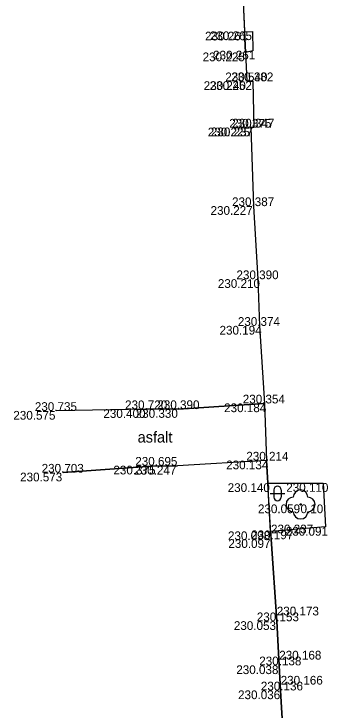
# Model space of a CAD drawing. Extents: x -599516 to -599132, y -1163668 to -1163119.
# Drawn here: x -599446.51 to -599435.01, y -1163217.02 to -1163193.09 of the extents above; entities that cross this region are included whole.
import ezdxf

# ---------------------------------------------------------------- set-up
doc = ezdxf.new("R2010")
doc.units = 0
for name, color, linetype in [('Bod-oznac1', 7, 'Continuous'), ('Bod-oznac2', 7, 'Continuous'), ('Bod-oznac3', 7, 'Continuous'), ('Bod-vyska1', 7, 'Continuous'), ('Bod-vyska2', 7, 'Continuous'), ('Bod-vyska3', 7, 'Continuous'), ('Z_cela-hrobu-dolni-linie', 7, 'Continuous'), ('Z_cela-hrobu-horni-linie', 7, 'Continuous'), ('Z_chodnik', 7, 'Continuous'), ('Z_komunikace', 7, 'Continuous'), ('Z_kultury-znacky', 7, 'Continuous'), ('Z_nove-stromy-prumer-kmene', 7, 'Continuous'), ('Z_popis-budov-povrchu', 7, 'Continuous'), ('Z_stromy-nove-vysazene', 7, 'Continuous')]:
    doc.layers.add(name, color=color, linetype=linetype)

msp = doc.modelspace()

# ---------------------------------------------------------------- linework, layer by layer
at = {"layer": 'Bod-oznac1'}
for p, q in [((-599438.567, -1163193.701), (-599438.567, -1163193.701)), ((-599438.296, -1163193.689), (-599438.296, -1163193.689)), ((-599438.289, -1163194.354), (-599438.289, -1163194.354)), ((-599438.534, -1163194.416), (-599438.534, -1163194.416)), ((-599438.489, -1163195.404), (-599438.489, -1163195.404)), ((-599438.29, -1163195.403), (-599438.29, -1163195.403)), ((-599438.356, -1163196.998), (-599438.356, -1163196.998)), ((-599438.248, -1163196.994), (-599438.248, -1163196.994)), ((-599438.26, -1163199.695), (-599438.26, -1163199.695)), ((-599438.116, -1163202.206), (-599438.116, -1163202.206)), ((-599438.056, -1163203.811), (-599438.056, -1163203.811)), ((-599437.887, -1163206.477), (-599437.887, -1163206.477)), ((-599445.048, -1163206.735), (-599445.048, -1163206.735)), ((-599441.943, -1163206.675), (-599441.943, -1163206.675)), ((-599440.839, -1163206.671), (-599440.839, -1163206.671)), ((-599437.816, -1163208.441), (-599437.816, -1163208.441)), ((-599441.604, -1163208.617), (-599441.604, -1163208.617)), ((-599440.875, -1163208.622), (-599440.875, -1163208.622)), ((-599444.815, -1163208.856), (-599444.815, -1163208.856)), ((-599437.766, -1163209.221), (-599437.766, -1163209.221)), ((-599435.865, -1163209.215), (-599435.865, -1163209.215)), ((-599436.644, -1163209.949), (-599436.644, -1163209.949)), ((-599435.788, -1163210.723), (-599435.788, -1163210.723)), ((-599437.675, -1163210.875), (-599437.675, -1163210.875)), ((-599437.66, -1163211.143), (-599437.66, -1163211.143)), ((-599437.461, -1163213.963), (-599437.461, -1163213.963)), ((-599437.377, -1163215.479), (-599437.377, -1163215.479)), ((-599437.328, -1163216.341), (-599437.328, -1163216.341))]:
    msp.add_line(p, q, dxfattribs=at)
at = {"layer": 'Bod-oznac2'}
for p, q in [((-599438.489, -1163195.404), (-599438.489, -1163195.404)), ((-599438.29, -1163195.403), (-599438.29, -1163195.403)), ((-599438.356, -1163196.998), (-599438.356, -1163196.998)), ((-599438.248, -1163196.994), (-599438.248, -1163196.994)), ((-599438.26, -1163199.695), (-599438.26, -1163199.695)), ((-599438.116, -1163202.206), (-599438.116, -1163202.206)), ((-599438.056, -1163203.811), (-599438.056, -1163203.811)), ((-599437.887, -1163206.477), (-599437.887, -1163206.477)), ((-599445.048, -1163206.735), (-599445.048, -1163206.735)), ((-599441.943, -1163206.675), (-599441.943, -1163206.675)), ((-599440.839, -1163206.671), (-599440.839, -1163206.671)), ((-599437.816, -1163208.441), (-599437.816, -1163208.441)), ((-599441.604, -1163208.617), (-599441.604, -1163208.617)), ((-599444.815, -1163208.856), (-599444.815, -1163208.856)), ((-599437.66, -1163211.143), (-599437.66, -1163211.143)), ((-599437.461, -1163213.963), (-599437.461, -1163213.963)), ((-599437.377, -1163215.479), (-599437.377, -1163215.479)), ((-599437.328, -1163216.341), (-599437.328, -1163216.341))]:
    msp.add_line(p, q, dxfattribs=at)
at = {"layer": 'Bod-oznac3'}
for p, q in [((-599437.66, -1163211.143), (-599437.66, -1163211.143)), ((-599437.461, -1163213.963), (-599437.461, -1163213.963)), ((-599437.377, -1163215.479), (-599437.377, -1163215.479)), ((-599437.328, -1163216.341), (-599437.328, -1163216.341))]:
    msp.add_line(p, q, dxfattribs=at)
at = {"layer": 'Z_cela-hrobu-dolni-linie'}
for p, q in [((-599438.534, -1163194.416), (-599438.567, -1163193.701)), ((-599437.675, -1163210.875), (-599437.766, -1163209.221))]:
    msp.add_line(p, q, dxfattribs=at)
at = {"layer": 'Z_cela-hrobu-horni-linie'}
for p, q in [((-599441.943, -1163206.675), (-599445.048, -1163206.735)), ((-599441.604, -1163208.617), (-599444.815, -1163208.856))]:
    msp.add_line(p, q, dxfattribs=at)
for points in [[(-599439.047, -1163184.642), (-599438.9, -1163184.628), (-599438.792, -1163187.134), (-599438.936, -1163187.18), (-599438.936, -1163187.18), (-599438.769, -1163189.928), (-599438.769, -1163189.928), (-599438.614, -1163192.689), (-599438.489, -1163195.404), (-599438.29, -1163195.403), (-599438.248, -1163196.994), (-599438.356, -1163196.998), (-599438.26, -1163199.695), (-599438.116, -1163202.206), (-599438.056, -1163203.811), (-599437.887, -1163206.477), (-599440.839, -1163206.671)], [(-599437.244, -1163217.892), (-599437.328, -1163216.341), (-599437.328, -1163216.341), (-599437.377, -1163215.479), (-599437.377, -1163215.479), (-599437.461, -1163213.963), (-599437.461, -1163213.963), (-599437.66, -1163211.143), (-599437.66, -1163211.143), (-599437.816, -1163208.441), (-599440.875, -1163208.622)]]:
    msp.add_lwpolyline(points, dxfattribs=at)
at = {"layer": 'Z_chodnik'}
for p, q in [((-599440.839, -1163206.671), (-599437.887, -1163206.477)), ((-599437.816, -1163208.441), (-599440.875, -1163208.622))]:
    msp.add_line(p, q, dxfattribs=at)
for points in [[(-599440.839, -1163206.671), (-599441.943, -1163206.675), (-599445.048, -1163206.735)], [(-599444.815, -1163208.856), (-599441.604, -1163208.617), (-599440.875, -1163208.622)]]:
    msp.add_lwpolyline(points, dxfattribs=at)
at = {"layer": 'Z_komunikace'}
for points in [[(-599438.614, -1163192.689), (-599438.567, -1163193.701), (-599438.296, -1163193.689), (-599438.289, -1163194.354), (-599438.534, -1163194.416), (-599438.489, -1163195.404), (-599438.29, -1163195.403), (-599438.248, -1163196.994), (-599438.356, -1163196.998), (-599438.26, -1163199.695), (-599438.116, -1163202.206), (-599438.056, -1163203.811), (-599437.887, -1163206.477)], [(-599437.887, -1163206.477), (-599437.816, -1163208.441)], [(-599437.816, -1163208.441), (-599437.766, -1163209.221), (-599435.865, -1163209.215), (-599435.788, -1163210.723), (-599437.675, -1163210.875), (-599437.66, -1163211.143), (-599437.461, -1163213.963), (-599437.377, -1163215.479), (-599437.328, -1163216.341), (-599437.244, -1163217.892), (-599437.202, -1163218.838), (-599435.158, -1163218.815), (-599435.007, -1163221.904), (-599437.012, -1163222.321), (-599436.917, -1163223.807), (-599436.734, -1163226.518), (-599436.712, -1163228.067), (-599436.681, -1163228.812), (-599436.585, -1163230.362), (-599436.398, -1163233.142), (-599436.355, -1163234.497), (-599436.324, -1163235.492), (-599436.277, -1163236.44), (-599436.235, -1163237.454)]]:
    msp.add_lwpolyline(points, dxfattribs=at)
at = {"layer": 'Z_kultury-znacky'}
for p, q in [((-599437.686, -1163209.57), (-599437.186, -1163209.57)), ((-599437.561, -1163209.445), (-599437.561, -1163209.695)), ((-599437.311, -1163209.445), (-599437.311, -1163209.695))]:
    msp.add_line(p, q, dxfattribs=at)
for centre, start, end in [((-599437.437, -1163209.446), 0, 180), ((-599437.437, -1163209.696), 180, 0)]:
    msp.add_arc(centre, 0.125, start, end, dxfattribs=at)
at = {"layer": 'Z_stromy-nove-vysazene'}
msp.add_circle((-599436.644, -1163209.949), 0.025, dxfattribs=at)
for centre, start, end in [((-599436.644, -1163209.699), 0, 180), ((-599436.894, -1163209.949), 90, 270), ((-599436.394, -1163209.949), 270, 90), ((-599436.644, -1163210.199), 180, 0)]:
    msp.add_arc(centre, 0.25, start, end, dxfattribs=at)

# ---------------------------------------------------------------- texts
at = {"layer": 'Bod-vyska1'}
for s, p in [('230.261', (-599439.931, -1163194.001)), ('230.265', (-599439.764, -1163193.989)), ('230.261', (-599439.653, -1163194.654)), ('230.225', (-599440.014, -1163194.716)), ('230.240', (-599439.978, -1163195.704)), ('230.252', (-599439.77, -1163195.703)), ('230.225', (-599439.836, -1163197.298)), ('230.237', (-599439.729, -1163197.294)), ('230.227', (-599439.741, -1163199.995)), ('230.210', (-599439.49, -1163202.506)), ('230.194', (-599439.432, -1163204.111)), ('230.184', (-599439.274, -1163206.777)), ('230.575', (-599446.529, -1163207.035)), ('230.400', (-599443.43, -1163206.975)), ('230.330', (-599442.317, -1163206.971)), ('230.134', (-599439.203, -1163208.741)), ('230.375', (-599443.085, -1163208.917)), ('230.247', (-599442.368, -1163208.922)), ('230.573', (-599446.296, -1163209.156)), ('230.140', (-599439.151, -1163209.521)), ('230.110', (-599437.135, -1163209.515)), ('230.059', (-599438.11, -1163210.249)), ('230.091', (-599437.15, -1163211.023)), ('230.098', (-599439.141, -1163211.175)), ('230.097', (-599439.128, -1163211.443)), ('230.053', (-599438.939, -1163214.263)), ('230.038', (-599438.855, -1163215.779)), ('230.036', (-599438.794, -1163216.641))]:
    msp.add_text(s, height=0.3, dxfattribs=at).set_placement(p)
at = {"layer": 'Bod-vyska2'}
for s, p in [('230.540', (-599439.234, -1163195.404)), ('230.382', (-599439.03, -1163195.403)), ('230.375', (-599439.097, -1163196.998)), ('230.347', (-599438.994, -1163196.994)), ('230.387', (-599439.001, -1163199.695)), ('230.390', (-599438.849, -1163202.206)), ('230.374', (-599438.802, -1163203.811)), ('230.354', (-599438.632, -1163206.477)), ('230.735', (-599445.789, -1163206.735)), ('230.720', (-599442.683, -1163206.675)), ('230.390', (-599441.572, -1163206.671)), ('230.214', (-599438.51, -1163208.441)), ('230.695', (-599442.332, -1163208.617)), ('230.703', (-599445.555, -1163208.856)), ('230.197', (-599438.343, -1163211.143)), ('230.153', (-599438.149, -1163213.963)), ('230.138', (-599438.065, -1163215.479)), ('230.136', (-599438.01, -1163216.341))]:
    msp.add_text(s, height=0.3, dxfattribs=at).set_placement(p)
at = {"layer": 'Bod-vyska3'}
for s, p in [('230.237', (-599437.66, -1163210.943)), ('230.173', (-599437.461, -1163213.763)), ('230.168', (-599437.377, -1163215.279)), ('230.166', (-599437.328, -1163216.141))]:
    msp.add_text(s, height=0.3, dxfattribs=at).set_placement(p)
at = {"layer": 'Z_nove-stromy-prumer-kmene'}
msp.add_text('0.10', height=0.3, dxfattribs=at).set_placement((-599436.644, -1163210.249))
at = {"layer": 'Z_popis-budov-povrchu'}
msp.add_text('asfalt', height=0.375, dxfattribs=at).set_placement((-599442.252, -1163207.821))

doc.saveas('drawing.dxf')
